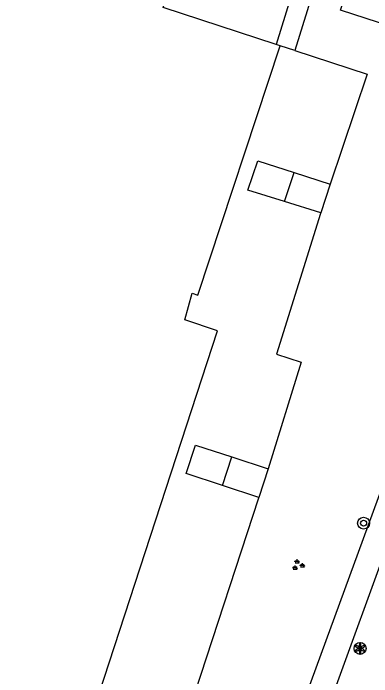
# Model space of a CAD drawing. Extents: x 132994 to 136000, y 393499 to 395512.
# Drawn here: x 133790.39 to 133814.54, y 395090.7 to 395135.33 of the extents above; entities that cross this region are included whole.
import ezdxf

# ---------------------------------------------------------------- set-up
doc = ezdxf.new("R2010")
doc.units = 0
for name, color, linetype in [('gg-afsc-erfafscheiding', 7, 'Continuous'), ('gg-bbg-bijgebouw', 7, 'Continuous'), ('gg-bbg-hoofdgebouw', 7, 'Continuous'), ('gg-bbg-tussenscheiding', 7, 'Continuous'), ('gg-knt-verharding', 7, 'Continuous'), ('gt-grn-vlakafsluiter', 7, 'Continuous'), ('gt-symb-boom', 7, 'Continuous'), ('gt-symb-groenvak', 7, 'Continuous'), ('gt-symb-solitaire heester', 7, 'Continuous')]:
    doc.layers.add(name, color=color, linetype=linetype)

# ---------------------------------------------------------------- blocks, each defined once
blk = doc.blocks.new('gt0-GRVAK')
at = {"layer": 'gt-symb-groenvak'}
for p, q in [((-0.11, 0.189), (-0.228, 0.24)), ((-0.182, 0.153), (0.088, 0.153)), ((-0.091, 0.211), (-0.156, 0.322)), ((-0.047, 0.214), (-0.047, 0.393)), ((-0.004, 0.211), (0.061, 0.322)), ((0.015, 0.189), (0.133, 0.24)), ((0.262, -0.052), (0.197, 0.059)), ((0.305, -0.049), (0.305, 0.13)), ((0.349, -0.052), (0.414, 0.059)), ((-0.245, -0.228), (-0.363, -0.177)), ((-0.318, -0.264), (-0.047, -0.264)), ((-0.226, -0.206), (-0.291, -0.095)), ((-0.183, -0.203), (-0.183, -0.024)), ((-0.139, -0.206), (-0.074, -0.095)), ((-0.12, -0.228), (-0.002, -0.177)), ((0.243, -0.074), (0.125, -0.023)), ((0.17, -0.11), (0.441, -0.11)), ((0.368, -0.074), (0.486, -0.023))]:
    blk.add_line(p, q, dxfattribs=at)
blk = doc.blocks.new('gt0-SH')
at = {"layer": 'gt-symb-solitaire heester'}
blk.add_circle((0, 0), 0.4, dxfattribs=at)
for centre, start, end in [((-0.346, 0.2), 270, 30), ((-0.346, -0.2), 330, 90), ((0, 0.4), 210, 330), ((0.346, 0.2), 150, 270), ((0.346, -0.2), 90, 210), ((0, -0.4), 30, 150)]:
    blk.add_arc(centre, 0.4, start, end, dxfattribs=at)
blk = doc.blocks.new('gt0-BOOM')
at = {"layer": 'gt-symb-boom'}
for radius in [0.4, 0.2]:
    blk.add_circle((0, 0), radius, dxfattribs=at)

msp = doc.modelspace()

# ---------------------------------------------------------------- linework, layer by layer
at = {"layer": 'gg-afsc-erfafscheiding'}
msp.add_line((133806.913, 395102.707), (133802.16, 395088.24), dxfattribs=at)
for points in [[(133809.363, 395132.816), (133814.226, 395131.23), (133811.74, 395123.83)], [(133811.087, 395121.869), (133808.118, 395112.394), (133809.787, 395111.868), (133807.56, 395104.69)]]:
    msp.add_lwpolyline(points, dxfattribs=at)
at = {"layer": 'gg-bbg-bijgebouw'}
for p, q in [((133809.305, 395124.62), (133811.74, 395123.83)), ((133811.74, 395123.83), (133811.1, 395121.91)), ((133811.1, 395121.91), (133808.65, 395122.675)), ((133805.11, 395105.485), (133807.56, 395104.69)), ((133807.56, 395104.69), (133806.93, 395102.76)), ((133806.93, 395102.76), (133804.48, 395103.56))]:
    msp.add_line(p, q, dxfattribs=at)
for points in [[(133808.65, 395122.675), (133806.2, 395123.44), (133806.87, 395125.41), (133809.305, 395124.62)], [(133804.48, 395103.56), (133802.03, 395104.36), (133802.66, 395106.28), (133805.11, 395105.485)]]:
    msp.add_lwpolyline(points, dxfattribs=at)
at = {"layer": 'gg-bbg-hoofdgebouw'}
for p, q in [((133808.097, 395133.229), (133800.495, 395135.709)), ((133808.37, 395133.14), (133808.097, 395133.229))]:
    msp.add_line(p, q, dxfattribs=at)
msp.add_lwpolyline([(133733.637, 395080.041), (133733.47, 395078.07), (133735.88, 395077.86), (133735.41, 395071.18), (133788.85, 395067.24), (133804.15, 395113.97), (133801.95, 395114.7), (133802.44, 395116.49), (133802.82, 395116.36), (133808.37, 395133.14)], dxfattribs=at)
at = {"layer": 'gg-bbg-tussenscheiding'}
for p, q in [((133808.65, 395122.675), (133809.305, 395124.62)), ((133804.48, 395103.56), (133805.11, 395105.485))]:
    msp.add_line(p, q, dxfattribs=at)
at = {"layer": 'gg-knt-verharding'}
for p, q in [((133809.363, 395132.816), (133808.37, 395133.14)), ((133816.038, 395100.838), (133809.246, 395082.21))]:
    msp.add_line(p, q, dxfattribs=at)
for points in [[(133800.495, 395135.709), (133801.881, 395140.042), (133809.434, 395137.599), (133808.097, 395133.229)], [(133825.82, 395132.289), (133818.65, 395134.614), (133818.317, 395133.63), (133812.427, 395135.539), (133812.748, 395136.525), (133810.696, 395137.185), (133809.363, 395132.816)], [(133796.51, 395057.43), (133800.89, 395064.29), (133825.82, 395132.289)]]:
    msp.add_lwpolyline(points, dxfattribs=at)
at = {"layer": 'gt-grn-vlakafsluiter'}
for p, q in [((133811.1, 395121.91), (133811.087, 395121.869)), ((133806.93, 395102.76), (133806.913, 395102.707))]:
    msp.add_line(p, q, dxfattribs=at)

# ---------------------------------------------------------------- block references
at = {"layer": 'gt-symb-boom'}
msp.add_blockref('gt0-BOOM', (133813.987, 395101.03), dxfattribs=at)
at = {"layer": 'gt-symb-groenvak'}
msp.add_blockref('gt0-GRVAK', (133809.565, 395098.207), dxfattribs=at)
at = {"layer": 'gt-symb-solitaire heester'}
msp.add_blockref('gt0-SH', (133813.753, 395092.604), dxfattribs=at)

doc.saveas('drawing.dxf')
